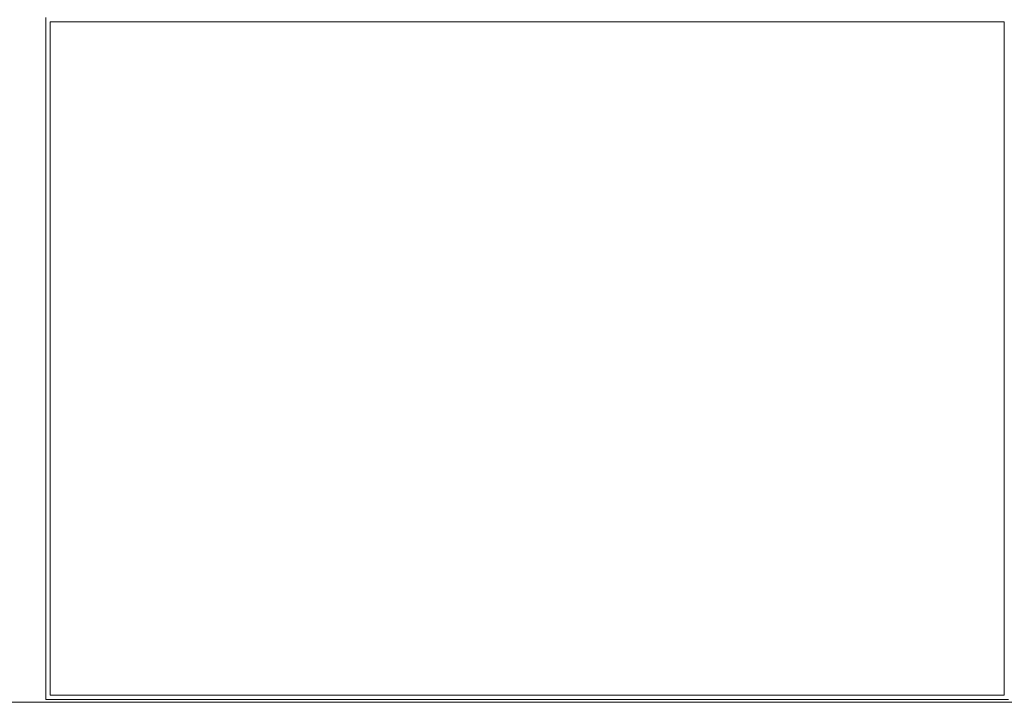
# Model space of a CAD drawing. Header units: millimetres. Extents: x 321 to 585, y -277 to 9.
# Tile 521 of 656: x 342.525 to 343.928, y -135.122 to -134.149. Entities that reach past the tile are written whole.
import ezdxf

# ---------------------------------------------------------------- set-up
doc = ezdxf.new("R2010")
doc.units = ezdxf.units.MM
doc.header["$MEASUREMENT"] = 0
doc.layers.add('IFC-Elemento construtivo genérico-Contorno', color=253, linetype='Continuous', lineweight=5)
doc.layers.add('IFC-Laje-Contorno', color=134, linetype='Continuous', lineweight=5)

msp = doc.modelspace()

# ---------------------------------------------------------------- linework, layer by layer
at = {"layer": 'IFC-Elemento construtivo genérico-Contorno', "lineweight": 5}
for p, q in [((342.562, -135.1176), (342.562, -134.1456)), ((342.568, -135.1116), (342.568, -134.1516)), ((342.568, -134.1516), (343.928, -134.1516)), ((343.928, -135.1116), (343.928, -134.1516)), ((342.568, -135.1116), (343.928, -135.1116)), ((342.562, -135.1176), (343.934, -135.1176))]:
    msp.add_line(p, q, dxfattribs=at)
at = {"layer": 'IFC-Laje-Contorno', "color": 7, "lineweight": 5}
msp.add_line((333.4356, -135.1215), (344.7315, -135.1215), dxfattribs=at)

doc.saveas('drawing.dxf')
